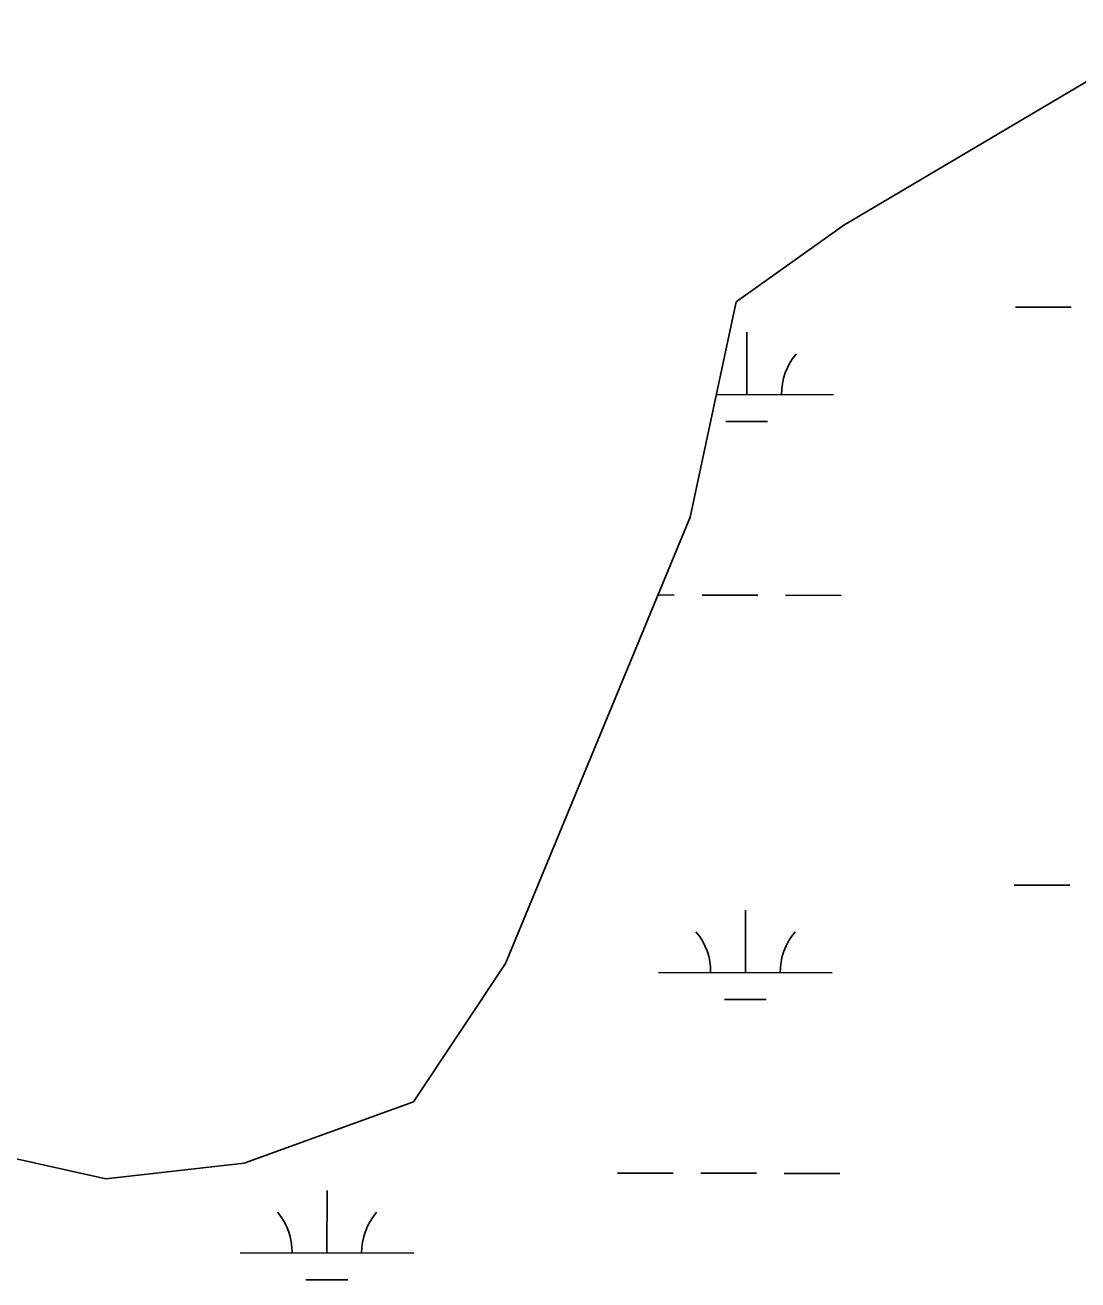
# Model space of a CAD drawing. Extents: x 3180038 to 3217926, y 922069 to 947485.
# Drawn here: x 3191448 to 3192054, y 930104 to 930826 of the extents above; entities that cross this region are included whole.
import ezdxf

# ---------------------------------------------------------------- set-up
doc = ezdxf.new("R2010")
doc.units = 0
doc.layers.add('V-WETL-SWMP', color=7, linetype='Continuous')

msp = doc.modelspace()

# ---------------------------------------------------------------- linework, layer by layer
at = {"layer": 'V-WETL-SWMP'}
for p, q in [((3191918.94, 930711.43), (3192113.56, 930826.5)), ((3191857.02, 930667.17), (3191918.94, 930711.43)), ((3191830.48, 930543.26), (3191857.02, 930667.17)), ((3192017.77, 930664.26), (3192049.77, 930664.19)), ((3191863.06, 930613.87), (3191863.15, 930649.87)), ((3191845.61, 930613.91), (3191913.06, 930613.75)), ((3191851.03, 930598.46), (3191875.03, 930598.41)), ((3191724.32, 930286.57), (3191830.48, 930543.26)), ((3191811.99, 930498.55), (3191821.4, 930498.53)), ((3191837.4, 930498.49), (3191869.4, 930498.42)), ((3191885.4, 930498.38), (3191917.4, 930498.31)), ((3192017.02, 930331.59), (3192049.02, 930331.51)), ((3191862.32, 930281.19), (3191862.4, 930317.19)), ((3191671.24, 930206.9), (3191724.32, 930286.57)), ((3191812.32, 930281.3), (3191912.31, 930281.08)), ((3191850.28, 930265.79), (3191874.28, 930265.73)), ((3191573.93, 930171.5), (3191671.24, 930206.9)), ((3191414.7, 930180.35), (3191494.32, 930162.65)), ((3191494.32, 930162.65), (3191573.93, 930171.5)), ((3191788.65, 930165.93), (3191820.65, 930165.85)), ((3191836.65, 930165.82), (3191868.65, 930165.75)), ((3191884.65, 930165.71), (3191916.65, 930165.64)), ((3191621.48, 930119.87), (3191621.56, 930155.87)), ((3191571.48, 930119.99), (3191671.48, 930119.76)), ((3191609.44, 930104.47), (3191633.44, 930104.41))]:
    msp.add_line(p, q, dxfattribs=at)
for centre, start, end in [((3191918.31, 930614.22), 139.09901, 180.64267), ((3191807.07, 930281.79), 359.09901, 40.64267), ((3191917.56, 930281.54), 139.09901, 180.64267), ((3191566.24, 930120.47), 359.09901, 40.64267), ((3191676.72, 930120.22), 139.09901, 180.64267)]:
    msp.add_arc(centre, 35.25, start, end, dxfattribs=at)

doc.saveas('drawing.dxf')
